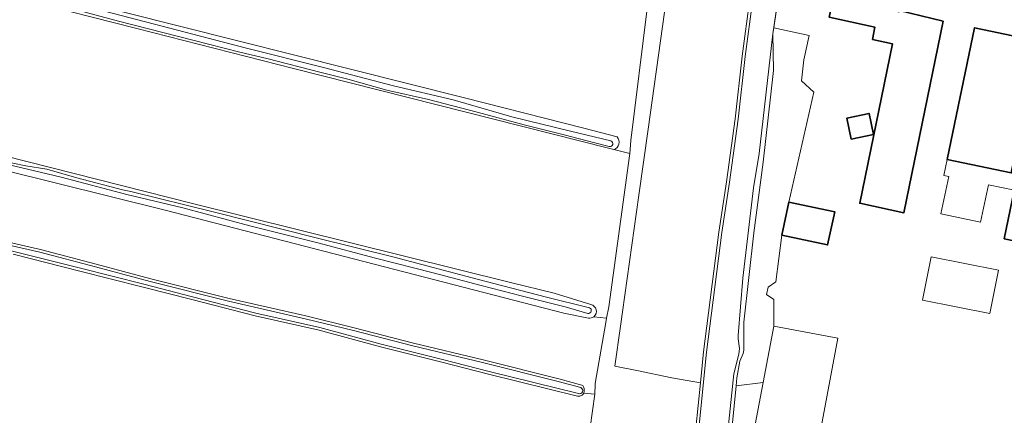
# Model space of a CAD drawing. Header units: metres. Extents: x 149984 to 156489, y 469398 to 478068.
# Tile 705 of 854: x 154732 to 154962, y 472439 to 472531. Entities that reach past the tile are written whole.
import ezdxf

# ---------------------------------------------------------------- set-up
doc = ezdxf.new("R2010")
doc.units = ezdxf.units.M
doc.header["$LTSCALE"] = 0.75
for name, color, linetype, lineweight in [('B-WE-GK-BESCHOEIING-G', 252, 'GK-BESCHOEIING-SO', 18), ('B-WE-GR-GRAS-GV', 252, 'Continuous', 13), ('B-WE-GR-HOUTWAL-GV', 252, 'Continuous', 13), ('B-WE-OG-BEBOUWING-GV', 6, 'Continuous', 35), ('B-WE-OG-BEBOUWING_LOODS-GV', 6, 'Continuous', 18), ('B-WE-OG-BEBOUWING_LUIFEL-GV', 6, 'Continuous', 18), ('B-WE-OG-TERREIN_ERF-GV', 252, 'Continuous', 18), ('B-WE-OG-TERREIN_OEVER-GV', 252, 'Continuous', 18), ('B-WE-OG-WATER-GV', 252, 'Continuous', 18), ('B-WE-OG-WATER_SLOOT-GV', 252, 'Continuous', 18)]:
    doc.layers.add(name, color=color, linetype=linetype, lineweight=lineweight)
doc.linetypes.add('GK-BESCHOEIING-SO', pattern='A,18,-3,[1,NLCS.SHX,S=0.6,R=0,X=0,Y=0],-3', length=24)

msp = doc.modelspace()

# ---------------------------------------------------------------- linework, layer by layer
at = {"layer": 'B-WE-GK-BESCHOEIING-G', "flags": 128}
msp.add_lwpolyline([(154907.885, 472527.904), (154910.085, 472543.328), (154912.865, 472563.256), (154913.625, 472563.531)], dxfattribs=at)
at = {"layer": 'B-WE-GR-GRAS-GV', "flags": 128}
for points in [[(154459.579, 472608.427), (154509.668, 472595.532), (154541.631, 472587.636), (154609.813, 472570.794), (154726.011, 472540.881), (154743.427, 472536.398), (154836.06, 472512.985), (154863.813, 472505.971), (154871.57, 472503.914)], [(154866.15, 472462.008), (154869.104, 472461.653), (154869.633, 472464.299), (154874.451, 472499.457), (154874.528, 472500.018), (154870.82, 472500.957), (154869.554, 472501.278), (154796.213, 472519.867), (154759.699, 472529.122), (154654.395, 472555.977), (154529.115, 472587.462), (154459.263, 472604.896), (154458.825, 472605.005), (154457.879, 472605.753), (154457.704, 472606.753), (154456.994, 472603.022), (154456.221, 472599.495), (154455.241, 472594.394), (154453.401, 472580.364), (154452.146, 472569.493), (154452.994, 472569.003), (154455.467, 472568.291), (154466.277, 472565.188)], [(154870.82, 472500.957), (154874.528, 472500.018), (154874.793, 472503.06), (154878.594, 472533.821), (154879.113, 472536.204), (154876.398, 472536.811), (154876.398, 472535.541), (154875.553, 472534.358), (154843.047, 472542.501), (154788.625, 472556.136), (154787.47, 472556.42), (154786.176, 472556.75), (154755.466, 472564.444), (154648.309, 472591.299), (154618.312, 472599.274), (154614.259, 472600.352)], [(154864.897, 472461.698), (154859.182, 472462.844), (154766.313, 472486.788), (154678.472, 472508.617), (154590.498, 472530.313), (154503.45, 472552.141), (154456.167, 472563.642), (154452.673, 472564.492), (154452.355, 472562.832), (154451.144, 472563.003), (154450.351, 472557.402)], [(154466.277, 472565.188), (154466.286, 472565.185), (154533.083, 472548.833), (154662.994, 472516.157), (154772.663, 472488.376), (154846.761, 472469.978), (154856.887, 472467.464), (154865.469, 472464.827)], [(154882.648, 472532.953), (154878.825, 472505.675), (154876.672, 472490.316), (154872.861, 472463.125), (154872.39, 472459.764), (154871.092, 472450.502), (154876.159, 472449.449), (154884.357, 472447.751), (154890.991, 472446.61), (154891.709, 472453.81), (154895.314, 472481.684), (154897.074, 472493.458), (154899.072, 472508.119), (154900.719, 472522.743), (154902.477, 472536.179)], [(154724.646, 472480.516), (154737.323, 472477.686), (154750.239, 472474.24), (154762.993, 472470.853), (154781.248, 472466.265), (154799.048, 472462.171), (154810.334, 472459.441), (154824.185, 472455.83), (154840.386, 472451.937), (154858.028, 472447.502), (154863.384, 472446.082), (154863.584, 472445.938), (154863.78, 472445.654), (154863.908, 472445.297), (154863.945, 472444.866), (154863.922, 472444.568), (154863.799, 472444.184), (154866.36, 472443.985), (154866.448, 472446.18), (154866.458, 472446.44), (154868.93, 472460.654), (154869.104, 472461.653), (154866.15, 472462.008)], [(154864.257, 472428.43), (154866.36, 472443.985), (154863.799, 472444.184), (154863.616, 472443.859), (154863.44, 472443.694), (154862.893, 472443.45), (154862.389, 472443.446), (154841.662, 472448.604), (154830.75, 472451.434), (154816.455, 472454.944), (154802.22, 472458.831), (154787.301, 472462.219), (154772.534, 472465.992), (154761.223, 472468.921), (154746.472, 472472.646), (154730.885, 472476.554)]]:
    msp.add_lwpolyline(points, dxfattribs=at)
at = {"layer": 'B-WE-GR-GRAS-GV'}
for points in [[(154871.57, 472503.914, -0.5508785), (154870.82, 472500.957)], [(154865.469, 472464.827, -0.6467325), (154866.15, 472462.008)], [(154866.15, 472462.008, -0.2121399), (154864.897, 472461.698)]]:
    msp.add_lwpolyline(points, format="xyb", dxfattribs=at)
at = {"layer": 'B-WE-GR-HOUTWAL-GV', "flags": 128}
msp.add_lwpolyline([(154905.619, 472446.677), (154908.101, 472459.811), (154908.056, 472466.028), (154906.363, 472467.165), (154906.796, 472468.86), (154908.553, 472470.088), (154909.965, 472481.014), (154911.613, 472488.723), (154917.378, 472514.347), (154914.533, 472516.977), (154915.037, 472521.852), (154916.333, 472527.488), (154908.084, 472529.298), (154907.885, 472527.904), (154907.985, 472519.343), (154905.631, 472498.036), (154903.432, 472481.548), (154901.078, 472460.746), (154901.126, 472454.998), (154901.1, 472454.237), (154900.94, 472453.416), (154900.148, 472451.604), (154899.507, 472447.793), (154899.319, 472445.879)], close=True, dxfattribs=at)
at = {"layer": 'B-WE-OG-BEBOUWING-GV', "flags": 128}
for points in [[(154922.73, 472540.329), (154922.623, 472539.799), (154921.464, 472539.462), (154921.011, 472537.217), (154921.953, 472536.475), (154921.011, 472531.8), (154931.641, 472529.442), (154931.089, 472526.615), (154935.72, 472525.606), (154928.109, 472488.446), (154938.384, 472486.24), (154947.521, 472530.853), (154937.315, 472533.317), (154937.25, 472533.044), (154933.392, 472533.976), (154934.368, 472538.843), (154929.744, 472539.839), (154929.533, 472538.861), (154926.326, 472539.552), (154926.106, 472540.429), (154923.829, 472540.92), (154923.267, 472540.212)], [(154948.425, 472498.609), (154963.401, 472495.515), (154964.333, 472500), (154966.158, 472508.78), (154967.635, 472508.467), (154965.875, 472500), (154961.757, 472480.182), (154981.394, 472476.09), (154986.378, 472499.999), (154986.378, 472500), (154990.926, 472521.805), (154954.852, 472529.324)], [(154926.122, 472503.341), (154931.327, 472504.474), (154930.264, 472509.359), (154925.059, 472508.227)], [(154909.965, 472481.014), (154920.612, 472478.738), (154922.26, 472486.447), (154911.613, 472488.723)]]:
    msp.add_lwpolyline(points, close=True, dxfattribs=at)
at = {"layer": 'B-WE-OG-BEBOUWING_LOODS-GV', "flags": 128}
for points in [[(154942.75, 472465.852), (154958.391, 472462.762), (154960.387, 472472.863), (154944.745, 472475.953)], [(154923.014, 472456.993), (154908.101, 472459.811), (154905.619, 472446.677), (154902.533, 472430.342), (154917.445, 472427.524)]]:
    msp.add_lwpolyline(points, close=True, dxfattribs=at)
at = {"layer": 'B-WE-OG-BEBOUWING_LUIFEL-GV', "flags": 128}
msp.add_lwpolyline([(154948.425, 472498.609), (154947.657, 472494.94), (154948.843, 472494.692), (154947.017, 472485.965), (154956.256, 472484.032), (154958.082, 472492.758), (154964.108, 472491.497), (154965.05, 472496.03), (154963.572, 472496.337), (154963.401, 472495.515)], close=True, dxfattribs=at)
at = {"layer": 'B-WE-OG-TERREIN_ERF-GV', "flags": 128}
for points in [[(154888.49, 472570.42), (154884.185, 472571.323), (154883.56, 472571.475), (154883.582, 472570.932), (154884.301, 472570.509), (154883.137, 472564.291), (154879.158, 472537.589), (154879.113, 472536.204), (154878.594, 472533.821), (154874.793, 472503.06), (154874.528, 472500.018), (154874.451, 472499.457), (154869.633, 472464.299), (154869.104, 472461.653), (154868.93, 472460.654), (154866.458, 472446.44), (154866.448, 472446.18), (154866.36, 472443.985), (154864.257, 472428.43)], [(154889.936, 472436.045), (154890.991, 472446.61), (154884.357, 472447.751), (154876.159, 472449.449), (154871.092, 472450.502), (154872.39, 472459.764), (154872.861, 472463.125), (154876.672, 472490.316), (154878.825, 472505.675), (154882.648, 472532.953), (154882.866, 472534.508), (154883.032, 472535.677), (154887.496, 472567.183), (154888.063, 472569.727), (154888.49, 472570.42)], [(154928.74, 472560.4), (154915.91, 472563.55), (154913.625, 472563.531), (154912.865, 472563.256), (154910.085, 472543.328), (154908.084, 472529.298), (154916.333, 472527.488), (154915.037, 472521.852), (154914.533, 472516.977), (154917.378, 472514.347), (154911.613, 472488.723), (154922.26, 472486.447), (154920.612, 472478.738), (154909.965, 472481.014), (154908.553, 472470.088), (154906.796, 472468.86), (154906.363, 472467.165), (154908.056, 472466.028), (154908.101, 472459.811), (154923.014, 472456.993), (154917.445, 472427.524)], [(154902.533, 472430.342), (154905.619, 472446.677), (154899.319, 472445.879), (154898.093, 472433.407)]]:
    msp.add_lwpolyline(points, dxfattribs=at)
for points in [[(154923.829, 472540.92), (154926.106, 472540.429), (154926.326, 472539.552), (154929.533, 472538.861), (154929.744, 472539.839), (154934.368, 472538.843), (154933.392, 472533.976), (154937.25, 472533.044), (154937.315, 472533.317), (154947.521, 472530.853), (154938.384, 472486.24), (154928.109, 472488.446), (154935.72, 472525.606), (154931.089, 472526.615), (154931.641, 472529.442), (154921.011, 472531.8), (154921.953, 472536.475), (154921.011, 472537.217), (154921.464, 472539.462), (154922.623, 472539.799), (154922.73, 472540.329), (154923.267, 472540.212)], [(154948.425, 472498.609), (154954.852, 472529.324), (154990.926, 472521.805), (154986.378, 472500), (154986.378, 472499.999), (154981.394, 472476.09), (154961.757, 472480.182), (154965.875, 472500), (154967.635, 472508.467), (154966.158, 472508.78), (154964.333, 472500), (154963.401, 472495.515)], [(154931.327, 472504.474), (154926.122, 472503.341), (154925.059, 472508.227), (154930.264, 472509.359)], [(154960.387, 472472.863), (154958.391, 472462.762), (154942.75, 472465.852), (154944.745, 472475.953)]]:
    msp.add_lwpolyline(points, close=True, dxfattribs=at)
at = {"layer": 'B-WE-OG-TERREIN_OEVER-GV', "flags": 128}
for points in [[(154459.579, 472608.427), (154459.349, 472608.486), (154458.672, 472608.229), (154458.196, 472607.705), (154457.704, 472606.753), (154457.879, 472605.753), (154458.825, 472605.005), (154459.263, 472604.896), (154529.115, 472587.462), (154654.395, 472555.977), (154759.699, 472529.122), (154796.213, 472519.867), (154869.554, 472501.278), (154870.82, 472500.957)], [(154871.57, 472503.914), (154863.813, 472505.971), (154836.06, 472512.985), (154743.427, 472536.398), (154726.011, 472540.881), (154609.813, 472570.794), (154541.631, 472587.636), (154509.668, 472595.532), (154459.579, 472608.427)], [(154607.53, 472569.964), (154623.5, 472565.771), (154643.181, 472560.621), (154660.613, 472556.305), (154673.274, 472553.324), (154687.078, 472549.799), (154699.469, 472546.729), (154713.7, 472543.167), (154727.052, 472539.823), (154740.155, 472536.391), (154752.525, 472533.082), (154761.72, 472530.693), (154785.253, 472524.582), (154803.176, 472520.091), (154819.515, 472515.803), (154833.379, 472512.558), (154847.083, 472508.587), (154860.699, 472505.271), (154870.15, 472502.948)], [(154869.758, 472501.654), (154865.806, 472502.663), (154859.574, 472504.338), (154849.902, 472506.732), (154838.964, 472509.699), (154827.62, 472512.578), (154817.925, 472514.782), (154808.899, 472517.351), (154802.652, 472518.868), (154789.997, 472522.194), (154783.75, 472523.672), (154772.737, 472526.402), (154755.486, 472530.852), (154740.985, 472534.755), (154724.436, 472539.056), (154710.834, 472542.405), (154698.714, 472545.455), (154686.941, 472548.411), (154671.552, 472552.288), (154666.308, 472553.533), (154664.77, 472553.495), (154664.104, 472553.972)], [(154865.469, 472464.827), (154856.887, 472467.464), (154846.761, 472469.978), (154772.663, 472488.376), (154662.994, 472516.157), (154533.083, 472548.833)], [(154902.477, 472536.179), (154900.719, 472522.743), (154899.072, 472508.119), (154897.074, 472493.458), (154895.314, 472481.684), (154891.709, 472453.81), (154890.991, 472446.61), (154889.936, 472436.045)], [(154890.625, 472435.974), (154892.398, 472453.731), (154896, 472481.589), (154897.76, 472493.36), (154899.759, 472508.033), (154901.406, 472522.659), (154903.165, 472536.095)], [(154590.498, 472530.313), (154678.472, 472508.617), (154766.313, 472486.788), (154859.182, 472462.844), (154864.897, 472461.698)], [(154606.741, 472529.303), (154621.559, 472525.524), (154634.526, 472522.2), (154647.141, 472519.094), (154659.204, 472516.206), (154676.834, 472511.496), (154696.673, 472506.44), (154713.809, 472502.124), (154730.872, 472497.756), (154733.845, 472497.168), (154738.766, 472496.359), (154745.763, 472494.342), (154756.423, 472491.602), (154758.33, 472491.137), (154777.829, 472486.362), (154801.517, 472480.342), (154819.631, 472475.909), (154838.966, 472470.776), (154855.131, 472466.517), (154865.146, 472464.083)], [(154898.093, 472433.407), (154899.319, 472445.879), (154899.507, 472447.793), (154900.148, 472451.604), (154900.94, 472453.416), (154901.1, 472454.237), (154901.126, 472454.998), (154901.078, 472460.746), (154903.432, 472481.548), (154905.631, 472498.036), (154907.985, 472519.343), (154907.885, 472527.904), (154904.679, 472500.033), (154903.336, 472492.055), (154900.841, 472471.016), (154899.78, 472457.604), (154899.79, 472456.843), (154900.069, 472454.597), (154899.965, 472453.297), (154898.759, 472448.668), (154897.615, 472437.569), (154897.092, 472431.822)], [(154864.778, 472462.782), (154859.451, 472464.291), (154849.571, 472466.76), (154839.894, 472469.245), (154828.735, 472472.193), (154815.325, 472475.661), (154801.906, 472479.197), (154786.057, 472483.177), (154770.411, 472487.385), (154757.406, 472490.463), (154742.128, 472494.52), (154723.363, 472498.921), (154705.716, 472503.216), (154692.852, 472506.502), (154679.283, 472509.849), (154665.041, 472513.609), (154651.624, 472517.033), (154638.678, 472520.065), (154626.107, 472523.426), (154616.641, 472525.706)], [(154862.564, 472444.068), (154841.821, 472449.23), (154830.908, 472452.06), (154816.617, 472455.569), (154802.377, 472459.458), (154787.452, 472462.847), (154772.695, 472466.617), (154761.383, 472469.547), (154746.63, 472473.272), (154731.042, 472477.18), (154715.218, 472481.146), (154699.705, 472485.092), (154682.624, 472489.654), (154672.108, 472492.135), (154668.4, 472492.89), (154662.466, 472494.531), (154652.144, 472497.018), (154642.367, 472499.559), (154631.042, 472502.324), (154619.028, 472505.568), (154611.126, 472507.708)], [(154617.199, 472507.349), (154630.884, 472503.617), (154644.219, 472500.192), (154658.858, 472496.633), (154672.403, 472493.31), (154684.558, 472490.131), (154697.99, 472486.501), (154710.629, 472483.301), (154724.498, 472479.887), (154737.169, 472477.059), (154750.073, 472473.616), (154762.831, 472470.228), (154781.097, 472465.637), (154798.9, 472461.543), (154810.177, 472458.815), (154824.028, 472455.204), (154840.232, 472451.31), (154857.867, 472446.877), (154863.158, 472445.474)], [(154730.885, 472476.554), (154746.472, 472472.646), (154761.223, 472468.921), (154772.534, 472465.992), (154787.301, 472462.219), (154802.22, 472458.831), (154816.455, 472454.944), (154830.75, 472451.434), (154841.662, 472448.604), (154862.389, 472443.446), (154862.893, 472443.45), (154863.44, 472443.694), (154863.616, 472443.859), (154863.799, 472444.184), (154863.922, 472444.568), (154863.945, 472444.866), (154863.908, 472445.297), (154863.78, 472445.654), (154863.584, 472445.938), (154863.384, 472446.082), (154858.028, 472447.502), (154840.386, 472451.937), (154824.185, 472455.83), (154810.334, 472459.441), (154799.048, 472462.171), (154781.248, 472466.265), (154762.993, 472470.853), (154750.239, 472474.24), (154737.323, 472477.686), (154724.646, 472480.516)]]:
    msp.add_lwpolyline(points, dxfattribs=at)
at = {"layer": 'B-WE-OG-TERREIN_OEVER-GV'}
for points in [[(154870.15, 472502.948, -0.9288748), (154869.758, 472501.654)], [(154870.82, 472500.957, 0.5508785), (154871.57, 472503.914)], [(154865.146, 472464.083, -0.9104919), (154864.778, 472462.782)], [(154866.15, 472462.008, 0.6467325), (154865.469, 472464.827)], [(154864.897, 472461.698, 0.2121399), (154866.15, 472462.008)], [(154863.158, 472445.474, -0.9175723), (154862.564, 472444.068)]]:
    msp.add_lwpolyline(points, format="xyb", dxfattribs=at)
at = {"layer": 'B-WE-OG-WATER-GV', "flags": 128}
for points in [[(154897.092, 472431.822), (154897.615, 472437.569), (154898.759, 472448.668), (154899.965, 472453.297), (154900.069, 472454.597), (154899.79, 472456.843), (154899.78, 472457.604), (154900.841, 472471.016), (154903.336, 472492.055), (154904.679, 472500.033), (154907.885, 472527.904), (154908.084, 472529.298), (154910.085, 472543.328), (154912.865, 472563.256), (154913.625, 472563.531), (154914.392, 472563.81)], [(154903.165, 472536.095), (154901.406, 472522.659), (154899.759, 472508.033), (154897.76, 472493.36), (154896, 472481.589), (154892.398, 472453.731), (154890.625, 472435.974)]]:
    msp.add_lwpolyline(points, dxfattribs=at)
at = {"layer": 'B-WE-OG-WATER_SLOOT-GV', "flags": 128}
for points in [[(154870.15, 472502.948), (154860.699, 472505.271), (154847.083, 472508.587), (154833.379, 472512.558), (154819.515, 472515.803), (154803.176, 472520.091), (154785.253, 472524.582), (154761.72, 472530.693), (154752.525, 472533.082), (154740.155, 472536.391), (154727.052, 472539.823), (154713.7, 472543.167), (154699.469, 472546.729), (154687.078, 472549.799), (154673.274, 472553.324), (154660.613, 472556.305), (154643.181, 472560.621), (154623.5, 472565.771), (154607.53, 472569.964)], [(154724.436, 472539.056), (154740.985, 472534.755), (154755.486, 472530.852), (154772.737, 472526.402), (154783.75, 472523.672), (154789.997, 472522.194), (154802.652, 472518.868), (154808.899, 472517.351), (154817.925, 472514.782), (154827.62, 472512.578), (154838.964, 472509.699), (154849.902, 472506.732), (154859.574, 472504.338), (154865.806, 472502.663), (154869.758, 472501.654)], [(154865.146, 472464.083), (154855.131, 472466.517), (154838.966, 472470.776), (154819.631, 472475.909), (154801.517, 472480.342), (154777.829, 472486.362), (154758.33, 472491.137), (154756.423, 472491.602), (154745.763, 472494.342), (154738.766, 472496.359), (154733.845, 472497.168), (154730.872, 472497.756), (154713.809, 472502.124), (154696.673, 472506.44), (154676.834, 472511.496), (154659.204, 472516.206), (154647.141, 472519.094), (154634.526, 472522.2), (154621.559, 472525.524), (154606.741, 472529.303)], [(154616.641, 472525.706), (154626.107, 472523.426), (154638.678, 472520.065), (154651.624, 472517.033), (154665.041, 472513.609), (154679.283, 472509.849), (154692.852, 472506.502), (154705.716, 472503.216), (154723.363, 472498.921), (154742.128, 472494.52), (154757.406, 472490.463), (154770.411, 472487.385), (154786.057, 472483.177), (154801.906, 472479.197), (154815.325, 472475.661), (154828.735, 472472.193), (154839.894, 472469.245), (154849.571, 472466.76), (154859.451, 472464.291), (154864.778, 472462.782)], [(154611.126, 472507.708), (154619.028, 472505.568), (154631.042, 472502.324), (154642.367, 472499.559), (154652.144, 472497.018), (154662.466, 472494.531), (154668.4, 472492.89), (154672.108, 472492.135), (154682.624, 472489.654), (154699.705, 472485.092), (154715.218, 472481.146), (154731.042, 472477.18), (154746.63, 472473.272), (154761.383, 472469.547), (154772.695, 472466.617), (154787.452, 472462.847), (154802.377, 472459.458), (154816.617, 472455.569), (154830.908, 472452.06), (154841.821, 472449.23), (154862.564, 472444.068)], [(154863.158, 472445.474), (154857.867, 472446.877), (154840.232, 472451.31), (154824.028, 472455.204), (154810.177, 472458.815), (154798.9, 472461.543), (154781.097, 472465.637), (154762.831, 472470.228), (154750.073, 472473.616), (154737.169, 472477.059), (154724.498, 472479.887), (154710.629, 472483.301), (154697.99, 472486.501), (154684.558, 472490.131), (154672.403, 472493.31), (154658.858, 472496.633), (154644.219, 472500.192), (154630.884, 472503.617), (154617.199, 472507.349)]]:
    msp.add_lwpolyline(points, dxfattribs=at)
at = {"layer": 'B-WE-OG-WATER_SLOOT-GV'}
for points in [[(154869.758, 472501.654, 0.9288748), (154870.15, 472502.948)], [(154864.778, 472462.782, 0.9104919), (154865.146, 472464.083)], [(154862.564, 472444.068, 0.9175723), (154863.158, 472445.474)]]:
    msp.add_lwpolyline(points, format="xyb", dxfattribs=at)

doc.saveas('drawing.dxf')
